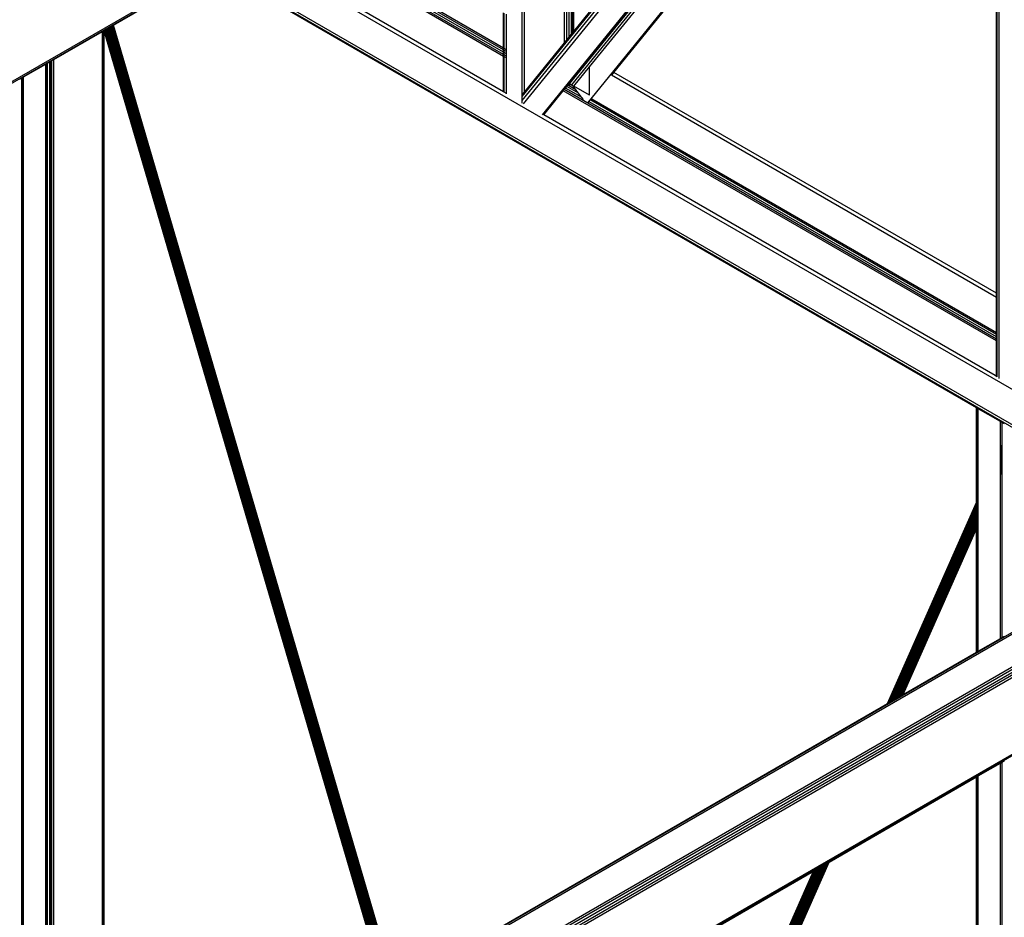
# Model space of a CAD drawing. Header units: millimetres. Extents: x 10 to 1250, y -62 to 528.
# Tile 767 of 909: x 621.89 to 623, y 521.47 to 522.48. Entities that reach past the tile are written whole.
import ezdxf

# ---------------------------------------------------------------- set-up
doc = ezdxf.new("R2010")
doc.units = ezdxf.units.MM
doc.header["$LTSCALE"] = 0.05

msp = doc.modelspace()

# ---------------------------------------------------------------- linework, layer by layer
at = {"color": 8}
for p, q in [((620.2994, 521.4926), (622.9892, 523.0455)), ((620.3008, 521.4916), (622.9886, 523.0434)), ((622.4584, 522.3913), (622.9684, 523.0191)), ((622.4584, 522.3871), (622.9706, 523.0176)), ((622.4599, 522.3831), (622.9737, 523.0155)), ((622.4811, 522.3709), (622.9936, 523.0017)), ((622.5108, 522.4058), (622.9906, 522.9964)), ((622.5113, 522.4057), (622.9906, 522.9957)), ((622.9938, 522.0749), (622.9938, 523.0016)), ((622.5138, 522.4045), (622.9906, 522.9914)), ((622.5339, 522.4248), (622.9906, 522.987)), ((622.5325, 522.3849), (622.9906, 522.9487)), ((622.9915, 522.1703), (622.9915, 522.9481)), ((622.5613, 522.4186), (622.9906, 522.9471)), ((622.9906, 522.1707), (622.9906, 522.9471)), ((622.5059, 522.4517), (622.5059, 522.764)), ((622.5082, 522.4546), (622.5082, 522.7654)), ((622.511, 522.458), (622.511, 522.767)), ((622.5137, 522.4614), (622.5137, 522.7686)), ((622.5151, 522.4631), (622.5151, 522.7694)), ((622.5161, 522.4643), (622.5161, 522.7699)), ((622.4609, 522.3964), (622.4609, 522.7381)), ((622.4584, 522.3932), (622.4584, 522.7366)), ((622.4374, 522.4412), (622.192, 522.5828)), ((622.4374, 522.4437), (622.1942, 522.5841)), ((622.4374, 522.4458), (622.1961, 522.5852)), ((622.4374, 522.4365), (622.188, 522.5805)), ((622.4374, 522.4386), (622.1898, 522.5816)), ((622.4374, 522.3968), (622.1536, 522.5607)), ((623.2434, 521.9268), (622.1496, 522.5583)), ((623.2091, 521.907), (622.1152, 522.5385)), ((621.9995, 522.4717), (622.1119, 522.5366)), ((622.9683, 522.0421), (622.1119, 522.5366)), ((623.2066, 521.9055), (622.1128, 522.5371)), ((622.4374, 522.4458), (622.4374, 522.4855)), ((622.4382, 522.4453), (622.4382, 522.485)), ((622.4405, 522.444), (622.4405, 522.4837)), ((622.5161, 522.4643), (622.5339, 522.4862)), ((621.9325, 522.433), (621.9871, 522.4645)), ((621.9871, 522.4645), (621.9885, 522.4653)), ((621.9871, 521.3084), (621.9871, 522.4645)), ((621.9885, 522.4653), (621.9888, 522.4655)), ((621.9885, 521.3076), (621.9885, 522.4653)), ((621.9888, 522.4655), (621.9889, 522.4656)), ((621.9889, 522.4652), (621.9888, 522.4655)), ((622.3054, 521.3852), (621.9889, 522.4656)), ((621.9889, 522.4656), (621.989, 522.4656)), ((622.3054, 521.3852), (621.9889, 522.4652)), ((621.9889, 521.3073), (621.9889, 522.4652)), ((621.989, 522.4656), (621.9893, 522.4658)), ((622.3056, 521.3853), (621.989, 522.4656)), ((621.9893, 522.4658), (621.9896, 522.4659)), ((622.3058, 521.3854), (621.9893, 522.4658)), ((621.9896, 522.4659), (621.9899, 522.4662)), ((622.3061, 521.3856), (621.9896, 522.4659)), ((621.9899, 522.4662), (621.9904, 522.4664)), ((621.9899, 522.4662), (622.3065, 521.3858)), ((621.9904, 522.4664), (621.9909, 522.4667)), ((622.3069, 521.3861), (621.9904, 522.4664)), ((621.9909, 522.4667), (621.9914, 522.467)), ((622.3074, 521.3864), (621.9909, 522.4667)), ((621.9914, 522.467), (621.992, 522.4674)), ((622.308, 521.3867), (621.9914, 522.467)), ((621.992, 522.4674), (621.9927, 522.4677)), ((622.3086, 521.387), (621.992, 522.4674)), ((621.9927, 522.4677), (621.9933, 522.4681)), ((622.3092, 521.3874), (621.9927, 522.4677)), ((621.9933, 522.4681), (621.994, 522.4685)), ((622.3098, 521.3878), (621.9933, 522.4681)), ((621.994, 522.4685), (621.9947, 522.4689)), ((622.3105, 521.3882), (621.994, 522.4685)), ((621.9947, 522.4689), (621.9953, 522.4693)), ((622.3112, 521.3886), (621.9947, 522.4689)), ((621.9953, 522.4693), (621.996, 522.4696)), ((622.3118, 521.3889), (621.9953, 522.4693)), ((621.996, 522.4696), (621.9966, 522.47)), ((622.3125, 521.3893), (621.996, 522.4696)), ((621.9966, 522.47), (621.9972, 522.4703)), ((622.3131, 521.3897), (621.9966, 522.47)), ((621.9972, 522.4703), (621.9977, 522.4706)), ((622.3137, 521.39), (621.9972, 522.4703)), ((621.9977, 522.4706), (621.9982, 522.4709)), ((622.3142, 521.3903), (621.9977, 522.4706)), ((621.9982, 522.4709), (621.9986, 522.4712)), ((622.3147, 521.3906), (621.9982, 522.4709)), ((621.9986, 522.4712), (621.9989, 522.4714)), ((622.3151, 521.3908), (621.9986, 522.4712)), ((621.9989, 522.4714), (621.9992, 522.4715)), ((622.3155, 521.391), (621.9989, 522.4714)), ((621.9992, 522.4715), (621.9994, 522.4716)), ((622.3157, 521.3912), (621.9992, 522.4715)), ((621.9994, 522.4716), (621.9995, 522.4717)), ((622.3159, 521.3913), (621.9994, 522.4716)), ((622.316, 521.3914), (621.9995, 522.4717)), ((622.511, 522.458), (622.5137, 522.4614)), ((622.5137, 522.4614), (622.5151, 522.4631)), ((622.5151, 522.4631), (622.5161, 522.4643)), ((622.4609, 522.3964), (622.5059, 522.4517)), ((622.5059, 522.4517), (622.5082, 522.4546)), ((622.5082, 522.4546), (622.511, 522.458)), ((622.4374, 522.4437), (622.4374, 522.4458)), ((622.4374, 522.4412), (622.4374, 522.4437)), ((622.4374, 522.4386), (622.4374, 522.4412)), ((622.4405, 522.444), (622.4382, 522.4453)), ((622.4382, 522.4432), (622.4382, 522.4453)), ((622.4405, 522.4419), (622.4382, 522.4432)), ((622.4382, 522.4407), (622.4382, 522.4432)), ((622.4405, 522.4393), (622.4382, 522.4407)), ((622.4382, 522.4382), (622.4382, 522.4407)), ((622.4405, 522.4419), (622.4405, 522.444)), ((622.4405, 522.4393), (622.4405, 522.4419)), ((622.4405, 522.4368), (622.4405, 522.4393)), ((621.9237, 522.4279), (621.9249, 522.4286)), ((621.9249, 522.4286), (621.9255, 522.429)), ((621.9249, 521.3443), (621.9249, 522.4286)), ((621.9255, 522.429), (621.9279, 522.4304)), ((621.9255, 521.344), (621.9255, 522.429)), ((621.9279, 522.4304), (621.9282, 522.4305)), ((621.9279, 521.3426), (621.9279, 522.4304)), ((621.9282, 522.4305), (621.9292, 522.4311)), ((621.9282, 521.3424), (621.9282, 522.4305)), ((621.9292, 522.4311), (621.9302, 522.4317)), ((621.9292, 521.3418), (621.9292, 522.4311)), ((621.9302, 522.4317), (621.9304, 522.4318)), ((621.9302, 521.3412), (621.9302, 522.4317)), ((621.9304, 522.4318), (621.9325, 522.433)), ((621.9304, 521.3411), (621.9304, 522.4318)), ((621.9325, 521.3399), (621.9325, 522.433)), ((622.4374, 522.4365), (622.4374, 522.4386)), ((622.4374, 522.3968), (622.4374, 522.4365)), ((622.4405, 522.4368), (622.4382, 522.4382)), ((622.4382, 522.436), (622.4382, 522.4382)), ((622.4405, 522.4347), (622.4382, 522.436)), ((622.4382, 522.3964), (622.4382, 522.436)), ((622.4405, 522.4347), (622.4405, 522.4368)), ((622.4405, 522.395), (622.4405, 522.4347)), ((621.8985, 522.4134), (621.9234, 522.4278)), ((621.9234, 522.4278), (621.9237, 522.4279)), ((621.9234, 521.3452), (621.9234, 522.4278)), ((621.9237, 521.345), (621.9237, 522.4279)), ((622.5163, 522.4032), (622.5339, 522.4248)), ((622.5339, 522.393), (622.5339, 522.4248)), ((622.5591, 522.4159), (622.5613, 522.4186)), ((622.9906, 522.1707), (622.5613, 522.4186)), ((621.894, 522.4108), (621.8964, 522.4122)), ((621.8964, 522.4122), (621.8966, 522.4123)), ((621.8964, 521.3607), (621.8964, 522.4122)), ((621.8966, 522.4123), (621.8971, 522.4126)), ((621.8966, 521.3606), (621.8966, 522.4123)), ((621.8971, 522.4126), (621.8985, 522.4134)), ((621.8971, 521.3603), (621.8971, 522.4126)), ((621.8985, 521.3595), (621.8985, 522.4134)), ((622.9906, 522.1661), (622.5585, 522.4156)), ((621.3202, 520.8158), (624.0731, 522.4052)), ((621.3222, 520.8151), (624.0731, 522.4033)), ((622.4382, 522.3964), (622.4374, 522.3968)), ((622.4382, 522.3963), (622.4382, 522.3964)), ((622.4405, 522.395), (622.4382, 522.3964)), ((622.4405, 522.3943), (622.4405, 522.395)), ((622.4584, 522.3932), (622.4609, 522.3964)), ((622.4609, 522.3947), (622.4609, 522.3964)), ((622.4824, 522.3709), (622.5043, 522.3979)), ((622.5043, 522.3979), (622.5055, 522.3993)), ((622.9906, 522.1171), (622.5043, 522.3979)), ((622.5055, 522.3993), (622.5069, 522.401)), ((622.9906, 522.1192), (622.5055, 522.3993)), ((622.5069, 522.401), (622.5083, 522.4027)), ((622.525, 522.3906), (622.5069, 522.401)), ((622.5083, 522.4027), (622.5095, 522.4042)), ((622.5216, 522.3951), (622.5083, 522.4027)), ((622.5095, 522.4042), (622.5096, 522.4044)), ((622.5186, 522.3989), (622.5095, 522.4042)), ((622.5096, 522.4044), (622.5108, 522.4058)), ((622.511, 522.4045), (622.5096, 522.4044)), ((622.511, 522.4058), (622.5108, 522.4058)), ((622.511, 522.4045), (622.511, 522.4058)), ((622.5113, 522.4057), (622.511, 522.4058)), ((622.5137, 522.4042), (622.511, 522.4045)), ((622.5137, 522.4046), (622.5113, 522.4057)), ((622.5137, 522.4042), (622.5137, 522.4046)), ((622.5138, 522.4045), (622.5137, 522.4046)), ((622.5144, 522.4039), (622.5137, 522.4042)), ((622.5144, 522.4039), (622.5138, 522.4045)), ((622.5159, 522.4026), (622.5144, 522.4039)), ((622.5159, 522.4026), (622.5163, 522.4032)), ((622.5186, 522.3989), (622.5159, 522.4026)), ((622.5339, 522.393), (622.5163, 522.4032)), ((622.5216, 522.3951), (622.5186, 522.3989)), ((622.525, 522.3906), (622.5216, 522.3951)), ((622.4584, 522.3913), (622.4584, 522.3932)), ((622.4584, 522.3871), (622.4584, 522.3913)), ((622.4584, 522.3843), (622.4584, 522.3871)), ((622.4584, 522.384), (622.4584, 522.3843)), ((622.5269, 522.3881), (622.525, 522.3906)), ((622.9906, 522.1217), (622.5335, 522.3856)), ((622.9906, 522.1243), (622.5352, 522.3872)), ((622.9906, 522.1264), (622.5365, 522.3886)), ((621.3543, 520.7965), (624.0993, 522.3814)), ((621.3562, 520.7949), (624.102, 522.3802)), ((621.3579, 520.7927), (624.1041, 522.3782)), ((621.359, 520.7901), (624.1069, 522.3766)), ((621.3594, 520.7876), (624.1071, 522.374)), ((622.4824, 522.3709), (622.4817, 522.3713)), ((622.9891, 522.0783), (622.4824, 522.3709)), ((621.404, 520.7273), (624.094, 522.2803)), ((621.4054, 520.7263), (624.0934, 522.2782)), ((622.9915, 522.1703), (622.9906, 522.1707)), ((622.9906, 522.1661), (622.9906, 522.1707)), ((622.9915, 522.1656), (622.9906, 522.1661)), ((622.9906, 522.1264), (622.9906, 522.1661)), ((622.9915, 522.1656), (622.9915, 522.1703)), ((622.9915, 522.1259), (622.9915, 522.1656)), ((622.9915, 522.1259), (622.9906, 522.1264)), ((622.9906, 522.1243), (622.9906, 522.1264)), ((622.9915, 522.1238), (622.9906, 522.1243)), ((622.9906, 522.1217), (622.9906, 522.1243)), ((622.9915, 522.1213), (622.9906, 522.1217)), ((622.9906, 522.1192), (622.9906, 522.1217)), ((622.9915, 522.1187), (622.9906, 522.1192)), ((622.9906, 522.1171), (622.9906, 522.1192)), ((622.9915, 522.1238), (622.9915, 522.1259)), ((622.9915, 522.1213), (622.9915, 522.1238)), ((622.9915, 522.1187), (622.9915, 522.1213)), ((622.9915, 522.1166), (622.9915, 522.1187)), ((622.9915, 522.1166), (622.9906, 522.1171)), ((622.9906, 522.0792), (622.9906, 522.1171)), ((622.9915, 522.0797), (622.9915, 522.1166)), ((622.9906, 522.0792), (622.9891, 522.0783)), ((622.9906, 522.0774), (622.9891, 522.0783)), ((622.9915, 522.0797), (622.9906, 522.0792)), ((622.9906, 522.0774), (622.9906, 522.0792)), ((622.9913, 522.077), (622.9906, 522.0774)), ((622.9913, 522.077), (622.9915, 522.0771)), ((622.9915, 522.0769), (622.9913, 522.077)), ((622.9915, 522.0771), (622.9915, 522.0797)), ((622.9915, 522.0769), (622.9915, 522.0771)), ((622.9915, 522.0769), (622.9915, 522.0769)), ((622.9683, 521.9359), (622.9683, 522.0421)), ((622.9688, 522.0418), (622.9683, 522.0421)), ((622.9688, 521.9369), (622.9688, 522.0418)), ((622.9702, 522.041), (622.9688, 522.0418)), ((622.9702, 521.9401), (622.9702, 522.041)), ((622.9951, 522.0266), (622.9702, 522.041)), ((622.9951, 521.9963), (622.9951, 522.0266)), ((622.9972, 522.0254), (622.9951, 522.0266)), ((622.9996, 522.024), (622.9972, 522.0254)), ((622.9972, 522.001), (622.9972, 522.0254)), ((622.9951, 521.9963), (622.9972, 522.001)), ((622.9951, 521.9961), (622.9972, 522.0008)), ((622.9951, 521.9956), (622.9972, 522.0003)), ((622.9951, 521.995), (622.9972, 521.9996)), ((622.9951, 521.9941), (622.9972, 521.9987)), ((622.9951, 521.993), (622.9972, 521.9976)), ((622.9972, 522.0008), (622.9972, 522.001)), ((622.9972, 522.0003), (622.9972, 522.0008)), ((622.9972, 521.9996), (622.9972, 522.0003)), ((622.9972, 521.9987), (622.9972, 521.9996)), ((622.9972, 521.9976), (622.9972, 521.9987)), ((622.9972, 521.9964), (622.9972, 521.9976)), ((622.9951, 521.9917), (622.9972, 521.9964)), ((622.9951, 521.9961), (622.9951, 521.9963)), ((622.9951, 521.9956), (622.9951, 521.9961)), ((622.9951, 521.995), (622.9951, 521.9956)), ((622.9951, 521.9941), (622.9951, 521.995)), ((622.9951, 521.9903), (622.9972, 521.9949)), ((622.9951, 521.993), (622.9951, 521.9941)), ((622.9951, 521.9887), (622.9972, 521.9934)), ((622.9951, 521.9917), (622.9951, 521.993)), ((622.9951, 521.987), (622.9972, 521.9917)), ((622.9951, 521.9903), (622.9951, 521.9917)), ((622.9951, 521.9887), (622.9951, 521.9903)), ((622.9951, 521.9852), (622.9972, 521.9899)), ((622.9951, 521.987), (622.9951, 521.9887)), ((622.9951, 521.9834), (622.9972, 521.9881)), ((622.9951, 521.9852), (622.9951, 521.987)), ((622.9951, 521.9815), (622.9972, 521.9862)), ((622.9972, 521.9949), (622.9972, 521.9964)), ((622.9972, 521.9934), (622.9972, 521.9949)), ((622.9972, 521.9917), (622.9972, 521.9934)), ((622.9972, 521.9899), (622.9972, 521.9917)), ((622.9972, 521.9881), (622.9972, 521.9899)), ((622.9972, 521.9862), (622.9972, 521.9881)), ((622.9972, 521.9844), (622.9972, 521.9862)), ((622.9951, 521.9834), (622.9951, 521.9852)), ((622.9951, 521.9797), (622.9972, 521.9844)), ((622.9951, 521.9815), (622.9951, 521.9834)), ((622.9951, 521.9779), (622.9972, 521.9825)), ((622.9951, 521.9797), (622.9951, 521.9815)), ((622.9951, 521.9761), (622.9972, 521.9808)), ((622.9951, 521.9779), (622.9951, 521.9797)), ((622.9951, 521.9744), (622.9972, 521.9791)), ((622.9951, 521.9761), (622.9951, 521.9779)), ((622.9951, 521.9728), (622.9972, 521.9775)), ((622.9951, 521.9714), (622.9972, 521.9761)), ((622.9951, 521.9744), (622.9951, 521.9761)), ((622.9951, 521.9701), (622.9972, 521.9748)), ((622.9972, 521.9825), (622.9972, 521.9844)), ((622.9972, 521.9808), (622.9972, 521.9825)), ((622.9972, 521.9791), (622.9972, 521.9808)), ((622.9972, 521.9775), (622.9972, 521.9791)), ((622.9972, 521.9761), (622.9972, 521.9775)), ((622.9972, 521.9748), (622.9972, 521.9761)), ((622.9972, 521.9737), (622.9972, 521.9748)), ((622.9951, 521.9728), (622.9951, 521.9744)), ((622.9951, 521.969), (622.9972, 521.9737)), ((622.9951, 521.9681), (622.9972, 521.9728)), ((622.9951, 521.9714), (622.9951, 521.9728)), ((622.9951, 521.9675), (622.9972, 521.9721)), ((622.9951, 521.967), (622.9972, 521.9717)), ((622.9951, 521.9668), (622.9972, 521.9714)), ((622.9951, 521.9701), (622.9951, 521.9714)), ((622.9951, 521.969), (622.9951, 521.9701)), ((622.9951, 521.9681), (622.9951, 521.969)), ((622.9951, 521.9675), (622.9951, 521.9681)), ((622.9951, 521.967), (622.9951, 521.9675)), ((622.9951, 521.9668), (622.9951, 521.967)), ((622.9951, 521.7834), (622.9951, 521.9668)), ((622.9972, 521.9728), (622.9972, 521.9737)), ((622.9972, 521.9721), (622.9972, 521.9728)), ((622.9972, 521.9717), (622.9972, 521.9721)), ((622.9972, 521.9714), (622.9972, 521.9717)), ((622.9972, 521.7846), (622.9972, 521.9714)), ((622.8685, 521.7103), (622.9683, 521.9359)), ((622.8686, 521.7104), (622.9683, 521.9356)), ((622.8689, 521.7105), (622.9683, 521.9352)), ((622.8693, 521.7108), (622.9683, 521.9345)), ((622.8698, 521.7111), (622.9683, 521.9336)), ((622.8705, 521.7115), (622.9683, 521.9325)), ((622.8712, 521.7119), (622.9683, 521.9312)), ((622.9683, 521.9359), (622.9688, 521.9369)), ((622.9683, 521.9356), (622.9688, 521.9367)), ((622.9683, 521.9352), (622.9688, 521.9362)), ((622.9683, 521.9356), (622.9683, 521.9359)), ((622.9683, 521.9345), (622.9688, 521.9356)), ((622.9683, 521.9352), (622.9683, 521.9356)), ((622.9683, 521.9345), (622.9683, 521.9352)), ((622.9683, 521.9336), (622.9688, 521.9347)), ((622.9683, 521.9336), (622.9683, 521.9345)), ((622.9683, 521.9325), (622.9688, 521.9336)), ((622.9683, 521.9325), (622.9683, 521.9336)), ((622.9683, 521.9312), (622.9683, 521.9325)), ((622.9683, 521.9312), (622.9688, 521.9323)), ((622.9683, 521.9298), (622.9683, 521.9312)), ((622.9683, 521.9298), (622.9688, 521.9309)), ((622.9688, 521.9369), (622.9702, 521.9401)), ((622.9688, 521.9367), (622.9702, 521.9398)), ((622.9688, 521.9362), (622.9702, 521.9394)), ((622.9688, 521.9356), (622.9702, 521.9387)), ((622.9688, 521.9347), (622.9702, 521.9378)), ((622.9688, 521.9367), (622.9688, 521.9369)), ((622.9688, 521.9336), (622.9702, 521.9367)), ((622.9688, 521.9362), (622.9688, 521.9367)), ((622.9688, 521.9356), (622.9688, 521.9362)), ((622.9688, 521.9347), (622.9688, 521.9356)), ((622.9688, 521.9323), (622.9702, 521.9354)), ((622.9688, 521.9336), (622.9688, 521.9347)), ((622.9688, 521.9309), (622.9702, 521.934)), ((622.9688, 521.9323), (622.9688, 521.9336)), ((622.9688, 521.9293), (622.9702, 521.9324)), ((622.9688, 521.9309), (622.9688, 521.9323)), ((622.9688, 521.9293), (622.9688, 521.9309)), ((622.9688, 521.9276), (622.9702, 521.9307)), ((622.9702, 521.9398), (622.9702, 521.9401)), ((622.9702, 521.9394), (622.9702, 521.9398)), ((622.9702, 521.9387), (622.9702, 521.9394)), ((622.9702, 521.9378), (622.9702, 521.9387)), ((622.9702, 521.9367), (622.9702, 521.9378)), ((622.9702, 521.9354), (622.9702, 521.9367)), ((622.9702, 521.934), (622.9702, 521.9354)), ((622.9702, 521.9324), (622.9702, 521.934)), ((622.9702, 521.9307), (622.9702, 521.9324)), ((622.9702, 521.929), (622.9702, 521.9307)), ((622.8721, 521.7124), (622.9683, 521.9298)), ((622.873, 521.7129), (622.9683, 521.9282)), ((622.874, 521.7135), (622.9683, 521.9265)), ((622.8751, 521.7141), (622.9683, 521.9248)), ((622.8762, 521.7147), (622.9683, 521.9229)), ((622.8773, 521.7154), (622.9683, 521.9211)), ((622.9683, 521.9282), (622.9683, 521.9298)), ((622.9683, 521.9282), (622.9688, 521.9293)), ((622.9683, 521.9265), (622.9683, 521.9282)), ((622.9683, 521.9265), (622.9688, 521.9276)), ((622.9683, 521.9248), (622.9683, 521.9265)), ((622.9683, 521.9248), (622.9688, 521.9258)), ((622.9683, 521.9229), (622.9683, 521.9248)), ((622.9683, 521.9229), (622.9688, 521.924)), ((622.9683, 521.9211), (622.9683, 521.9229)), ((622.9683, 521.9211), (622.9688, 521.9221)), ((622.9683, 521.9192), (622.9683, 521.9211)), ((622.9683, 521.9192), (622.9688, 521.9203)), ((622.9688, 521.9276), (622.9688, 521.9293)), ((622.9688, 521.9258), (622.9702, 521.929)), ((622.9688, 521.9258), (622.9688, 521.9276)), ((622.9688, 521.924), (622.9702, 521.9271)), ((622.9688, 521.924), (622.9688, 521.9258)), ((622.9688, 521.9221), (622.9702, 521.9253)), ((622.9688, 521.9221), (622.9688, 521.924)), ((622.9688, 521.9203), (622.9702, 521.9234)), ((622.9688, 521.9203), (622.9688, 521.9221)), ((622.9688, 521.9185), (622.9702, 521.9216)), ((622.9688, 521.9185), (622.9688, 521.9203)), ((622.9688, 521.9167), (622.9702, 521.9198)), ((622.9702, 521.9271), (622.9702, 521.929)), ((622.9702, 521.9253), (622.9702, 521.9271)), ((622.9702, 521.9234), (622.9702, 521.9253)), ((622.9702, 521.9216), (622.9702, 521.9234)), ((622.9702, 521.9198), (622.9702, 521.9216)), ((622.9702, 521.9181), (622.9702, 521.9198)), ((622.8784, 521.716), (622.9683, 521.9192)), ((622.8795, 521.7167), (622.9683, 521.9174)), ((622.8805, 521.7173), (622.9683, 521.9156)), ((622.8815, 521.7178), (622.9683, 521.9139)), ((622.8824, 521.7184), (622.9683, 521.9124)), ((622.8833, 521.7189), (622.9683, 521.9109)), ((622.8841, 521.7193), (622.9683, 521.9097)), ((622.8847, 521.7197), (622.9683, 521.9086)), ((622.9683, 521.9174), (622.9683, 521.9192)), ((622.9683, 521.9174), (622.9688, 521.9185)), ((622.9683, 521.9156), (622.9683, 521.9174)), ((622.9683, 521.9156), (622.9688, 521.9167)), ((622.9683, 521.9139), (622.9683, 521.9156)), ((622.9683, 521.9139), (622.9688, 521.915)), ((622.9683, 521.9124), (622.9683, 521.9139)), ((622.9683, 521.9124), (622.9688, 521.9134)), ((622.9683, 521.9109), (622.9683, 521.9124)), ((622.9683, 521.9109), (622.9688, 521.912)), ((622.9683, 521.9097), (622.9683, 521.9109)), ((622.9683, 521.9097), (622.9688, 521.9107)), ((622.9683, 521.9086), (622.9683, 521.9097)), ((622.9683, 521.9086), (622.9688, 521.9096)), ((622.9683, 521.9077), (622.9688, 521.9087)), ((622.9683, 521.9077), (622.9683, 521.9086)), ((622.9688, 521.9167), (622.9688, 521.9185)), ((622.9688, 521.915), (622.9702, 521.9181)), ((622.9688, 521.915), (622.9688, 521.9167)), ((622.9688, 521.9134), (622.9702, 521.9166)), ((622.9688, 521.912), (622.9702, 521.9151)), ((622.9688, 521.9134), (622.9688, 521.915)), ((622.9688, 521.9107), (622.9702, 521.9139)), ((622.9688, 521.912), (622.9688, 521.9134)), ((622.9688, 521.9096), (622.9702, 521.9128)), ((622.9688, 521.9107), (622.9688, 521.912)), ((622.9688, 521.9087), (622.9702, 521.9119)), ((622.9688, 521.9081), (622.9702, 521.9112)), ((622.9688, 521.9076), (622.9702, 521.9107)), ((622.9688, 521.9096), (622.9688, 521.9107)), ((622.9688, 521.9074), (622.9702, 521.9105)), ((622.9688, 521.9087), (622.9688, 521.9096)), ((622.9688, 521.9081), (622.9688, 521.9087)), ((622.9702, 521.9166), (622.9702, 521.9181)), ((622.9702, 521.9151), (622.9702, 521.9166)), ((622.9702, 521.9139), (622.9702, 521.9151)), ((622.9702, 521.9128), (622.9702, 521.9139)), ((622.9702, 521.9119), (622.9702, 521.9128)), ((622.9702, 521.9112), (622.9702, 521.9119)), ((622.9702, 521.9107), (622.9702, 521.9112)), ((622.9702, 521.9105), (622.9702, 521.9107)), ((622.9702, 521.769), (622.9702, 521.9105)), ((622.8852, 521.72), (622.9683, 521.9077)), ((622.8856, 521.7202), (622.9683, 521.907)), ((622.8859, 521.7204), (622.9683, 521.9065)), ((622.8861, 521.7205), (622.9683, 521.9063)), ((622.9683, 521.907), (622.9688, 521.9081)), ((622.9683, 521.907), (622.9683, 521.9077)), ((622.9683, 521.9065), (622.9688, 521.9076)), ((622.9683, 521.9063), (622.9688, 521.9074)), ((622.9683, 521.9065), (622.9683, 521.907)), ((622.9683, 521.9063), (622.9683, 521.9065)), ((622.9683, 521.768), (622.9683, 521.9063)), ((622.9688, 521.9076), (622.9688, 521.9081)), ((622.9688, 521.9074), (622.9688, 521.9076)), ((622.9688, 521.7682), (622.9688, 521.9074)), ((622.9702, 521.769), (622.9951, 521.7834)), ((622.9951, 521.7834), (622.9972, 521.7846)), ((622.9972, 521.7846), (622.9996, 521.786)), ((622.8861, 521.7205), (622.9683, 521.768)), ((622.9683, 521.768), (622.9688, 521.7682)), ((622.9688, 521.7682), (622.9702, 521.769)), ((622.316, 521.3914), (622.8685, 521.7103)), ((622.8685, 521.7103), (622.8686, 521.7104)), ((622.8686, 521.7104), (622.8689, 521.7105)), ((622.8689, 521.7105), (622.8693, 521.7108)), ((622.8693, 521.7108), (622.8698, 521.7111)), ((622.8698, 521.7111), (622.8705, 521.7115)), ((622.8705, 521.7115), (622.8712, 521.7119)), ((622.8712, 521.7119), (622.8721, 521.7124)), ((622.8721, 521.7124), (622.873, 521.7129)), ((622.873, 521.7129), (622.874, 521.7135)), ((622.874, 521.7135), (622.8751, 521.7141)), ((622.8751, 521.7141), (622.8762, 521.7147)), ((622.8762, 521.7147), (622.8773, 521.7154)), ((622.8773, 521.7154), (622.8784, 521.716)), ((622.8784, 521.716), (622.8795, 521.7167)), ((622.8795, 521.7167), (622.8805, 521.7173)), ((622.8805, 521.7173), (622.8815, 521.7178)), ((622.8815, 521.7178), (622.8824, 521.7184)), ((622.8824, 521.7184), (622.8833, 521.7189)), ((622.8833, 521.7189), (622.8841, 521.7193)), ((622.8841, 521.7193), (622.8847, 521.7197)), ((622.8847, 521.7197), (622.8852, 521.72)), ((622.8852, 521.72), (622.8856, 521.7202)), ((622.8856, 521.7202), (622.8859, 521.7204)), ((622.8859, 521.7204), (622.8861, 521.7205)), ((622.9702, 521.6291), (622.9951, 521.6434)), ((622.9951, 521.6434), (622.9972, 521.6446)), ((622.9951, 520.7264), (622.9951, 521.6434)), ((622.9972, 521.6446), (622.9996, 521.646)), ((622.9972, 520.7252), (622.9972, 521.6446)), ((622.8028, 521.5324), (622.9683, 521.628)), ((622.9683, 521.628), (622.9688, 521.6282)), ((622.9683, 520.7419), (622.9683, 521.628)), ((622.9688, 521.6282), (622.9702, 521.6291)), ((622.9688, 520.7416), (622.9688, 521.6282)), ((622.9702, 520.7408), (622.9702, 521.6291)), ((622.3511, 521.2716), (622.7852, 521.5222)), ((622.4744, 520.8127), (622.7897, 521.5249)), ((622.4744, 520.8143), (622.7888, 521.5243)), ((622.4745, 520.816), (622.788, 521.5238)), ((622.4747, 520.8176), (622.7872, 521.5234)), ((622.4749, 520.8192), (622.7865, 521.523)), ((622.475, 520.8123), (622.7907, 521.5254)), ((622.4752, 520.8208), (622.786, 521.5227)), ((622.4755, 520.8222), (622.7856, 521.5225)), ((622.4757, 520.8121), (622.7918, 521.526)), ((622.4759, 520.8236), (622.7853, 521.5223)), ((622.4764, 520.8119), (622.7929, 521.5267)), ((622.4771, 520.8117), (622.794, 521.5273)), ((622.4779, 520.8116), (622.7951, 521.528)), ((622.4787, 520.8115), (622.7962, 521.5286)), ((622.4795, 520.8115), (622.7972, 521.5292)), ((622.4802, 520.8116), (622.7982, 521.5298)), ((622.481, 520.8117), (622.7992, 521.5303)), ((622.4817, 520.8118), (622.8, 521.5308)), ((622.4823, 520.8121), (622.8008, 521.5312)), ((622.4829, 520.8123), (622.8014, 521.5316)), ((622.5224, 520.9005), (622.802, 521.5319)), ((622.5234, 520.9021), (622.8024, 521.5322)), ((622.5241, 520.9032), (622.8026, 521.5323)), ((622.5473, 520.985), (622.7852, 521.5222)), ((622.5577, 520.9789), (622.8028, 521.5324)), ((622.7852, 521.5222), (622.7853, 521.5223)), ((622.7853, 521.5223), (622.7856, 521.5225)), ((622.7856, 521.5225), (622.786, 521.5227)), ((622.786, 521.5227), (622.7865, 521.523)), ((622.7865, 521.523), (622.7872, 521.5234)), ((622.7872, 521.5234), (622.788, 521.5238)), ((622.788, 521.5238), (622.7888, 521.5243)), ((622.7888, 521.5243), (622.7897, 521.5249)), ((622.7897, 521.5249), (622.7907, 521.5254)), ((622.7907, 521.5254), (622.7918, 521.526)), ((622.7918, 521.526), (622.7929, 521.5267)), ((622.7929, 521.5267), (622.794, 521.5273)), ((622.794, 521.5273), (622.7951, 521.528)), ((622.7951, 521.528), (622.7962, 521.5286)), ((622.7962, 521.5286), (622.7972, 521.5292)), ((622.7972, 521.5292), (622.7982, 521.5298)), ((622.7982, 521.5298), (622.7992, 521.5303)), ((622.7992, 521.5303), (622.8, 521.5308)), ((622.8, 521.5308), (622.8008, 521.5312)), ((622.8008, 521.5312), (622.8014, 521.5316)), ((622.8014, 521.5316), (622.802, 521.5319)), ((622.802, 521.5319), (622.8024, 521.5322)), ((622.8024, 521.5322), (622.8026, 521.5323)), ((622.8026, 521.5323), (622.8028, 521.5324))]:
    msp.add_line(p, q, dxfattribs=at)

doc.saveas('drawing.dxf')
